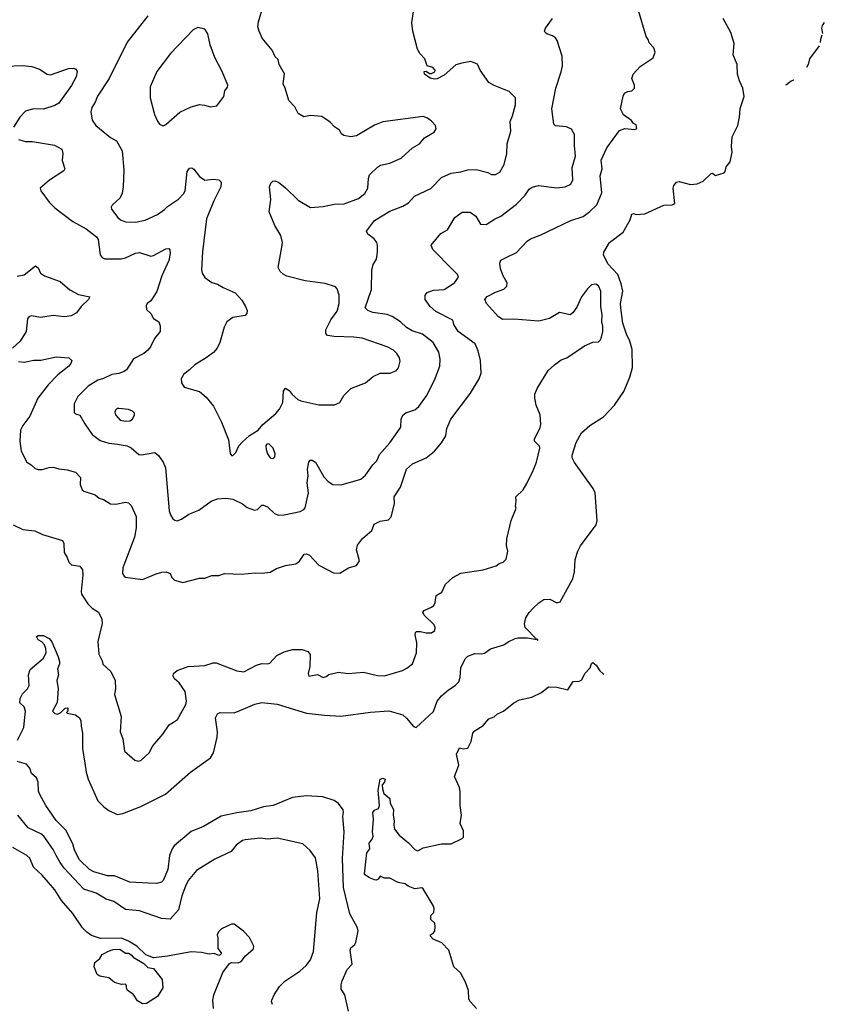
# Model space of a CAD drawing. Extents: x 1678431 to 1860718, y 384618 to 522882.
# Tile 394 of 473: x 1821223 to 1827008, y 437186 to 444267. Entities that reach past the tile are written whole.
import ezdxf

# ---------------------------------------------------------------- set-up
doc = ezdxf.new("R2010")
doc.units = 0

msp = doc.modelspace()

# ---------------------------------------------------------------- linework, layer by layer
at = {"layer": '0CON10XD'}
for points in [[(1821215, 443406), (1821265, 443391.4), (1821315, 443391.4), (1821472.5, 443365), (1821525, 443336.7), (1821533.8, 443305), (1821528.8, 443255), (1821546.7, 443195), (1821540.5, 443179.5), (1821438.3, 443111.7), (1821371.2, 443055), (1821376.2, 443035), (1821434.5, 442954.5), (1821475, 442914.2), (1821604.6, 442814.6), (1821701.7, 442761.7), (1821775.7, 442705.7), (1821787.1, 442687.1), (1821801.4, 442575), (1821816.6, 442556.6), (1821835, 442547.1), (1821953.2, 442546.8), (1821985, 442554.2), (1822055, 442587.5), (1822085, 442592.5), (1822165, 442565.8), (1822185, 442570.8), (1822275, 442620), (1822295, 442621.2), (1822302.3, 442612.3), (1822304.2, 442585), (1822294.4, 442535), (1822245.3, 442424.7), (1822208.1, 442311.9), (1822165, 442246.2), (1822140, 442225), (1822131.7, 442208.3), (1822133.9, 442183.9), (1822166.7, 442155), (1822185, 442117.5), (1822223, 442093), (1822233.3, 442065), (1822233.3, 442025), (1822193.3, 441975), (1822163.3, 441915), (1822145, 441890), (1822115, 441866.7), (1822042.3, 441827.7), (1821990.5, 441749.5), (1821975, 441736.2), (1821935, 441721.4), (1821885, 441714.4), (1821825, 441686.7), (1821784.6, 441675.4), (1821715, 441631.1), (1821642.2, 441557.8), (1821614.3, 441505), (1821615, 441442.5), (1821625, 441433.3), (1821655, 441423.8), (1821690.6, 441360.6), (1821745, 441283.1), (1821800.9, 441240.9), (1821865, 441221.1), (1821925.8, 441214.2), (1821995, 441202.5), (1822025, 441187.5), (1822080.3, 441140.3), (1822098.3, 441138.3), (1822195, 441153.8), (1822221.7, 441131.7), (1822255.4, 441085.4), (1822272.2, 441045), (1822298.8, 440735), (1822306.7, 440705), (1822325, 440676.7), (1822338.3, 440668.3), (1822355, 440664), (1822385.6, 440674.4), (1822440.3, 440709.7), (1822510.5, 440739.5), (1822600, 440805), (1822645, 440821.4), (1822705, 440825.6), (1822755, 440819.2), (1822824.2, 440784.2), (1822858, 440758), (1822910.5, 440740.5), (1822932.5, 440745), (1822963.9, 440776.1), (1822976.4, 440776.4), (1823005, 440763.3), (1823055, 440716.2), (1823085, 440704.3), (1823125, 440706.9), (1823239.1, 440730.9), (1823265, 440744.2), (1823275, 440756.7), (1823300, 440865), (1823290, 440935), (1823296.8, 440986.8), (1823292.2, 441035), (1823301.2, 441085), (1823311.2, 441098.8), (1823325, 441100), (1823350, 441085), (1823409.5, 440979.5), (1823442, 440945), (1823475, 440924.2), (1823535, 440922), (1823675, 440962.5), (1823709.3, 440990.7), (1823761.9, 441065), (1823791.9, 441095), (1823811.1, 441138.9), (1823885, 441224.2), (1823942.9, 441305), (1823962.4, 441337.6), (1823966.9, 441395), (1823976.7, 441423.3), (1824000.4, 441439.6), (1824065, 441460), (1824094, 441485), (1824147, 441563), (1824204.5, 441675.5), (1824244, 441774), (1824247.1, 441825), (1824235.7, 441875), (1824195.3, 441945.3), (1824118, 442005), (1824045, 442030), (1824005, 442052.2), (1823960, 442095), (1823902.2, 442132.2), (1823865, 442146.7), (1823761.7, 442161.7), (1823725.8, 442175.8), (1823707.5, 442195), (1823752.5, 442327.5), (1823754.2, 442465.8), (1823764.1, 442505.9), (1823788.8, 442545), (1823796.2, 442595), (1823796.2, 442645), (1823790, 442665), (1823770.9, 442690.9), (1823726.2, 442725), (1823716.7, 442745), (1823775, 442822), (1823885, 442889.2), (1823976.7, 442925), (1824019.1, 442950.9), (1824062.5, 442997.5), (1824178, 443052), (1824255, 443131.4), (1824325, 443164.3), (1824395, 443173.3), (1824445, 443187.5), (1824505, 443190), (1824588.3, 443168.3), (1824615, 443154.2), (1824645, 443152.5), (1824675, 443170), (1824705.7, 443225), (1824725.7, 443304.3), (1824727.5, 443375), (1824754.3, 443465), (1824748.6, 443535), (1824765.7, 443575), (1824786.7, 443655), (1824786.7, 443705), (1824741.2, 443751.2), (1824635, 443792.5), (1824595, 443816), (1824533.8, 443905), (1824515, 443946.7), (1824465.7, 443965.7), (1824402.5, 443955), (1824358, 443942), (1824275, 443869.2), (1824225, 443842.5), (1824205, 443838.8), (1824175, 443846.7), (1824133.8, 443875), (1824130, 443895), (1824145, 443896.7), (1824169.3, 443879.3), (1824185, 443879.2), (1824207, 443893), (1824210, 443905), (1824193.5, 443923.5), (1824152.5, 443935), (1824136, 443985), (1824100, 444025), (1824083.1, 444055), (1824049.1, 444185), (1824041.4, 444245), (1824054, 444325)], [(1821215, 441809.2), (1821255, 441802.9), (1821325, 441818.1), (1821375, 441818.9), (1821485, 441842.9), (1821576.1, 441836.1), (1821597, 441817), (1821591.2, 441795), (1821576.2, 441775), (1821497.9, 441712.1), (1821428.1, 441641.9), (1821354.6, 441545.4), (1821295.5, 441414.5), (1821245, 441348.8), (1821230, 441315), (1821224.2, 441235.8), (1821234.3, 441164.3), (1821274.5, 441084.5), (1821306.6, 441066.6), (1821335, 441040), (1821355, 441032.5), (1821385, 441032), (1821435, 441047.5), (1821465, 441048), (1821505, 441036.2), (1821565, 441030), (1821625, 441012), (1821661.2, 440975), (1821658.8, 440925), (1821664, 440904), (1821673.3, 440885), (1821685, 440876.7), (1821765, 440848.8), (1821795, 440826.7), (1821826.1, 440816.1), (1821875.9, 440785.9), (1821915, 440782.5), (1821985, 440796), (1822005, 440792), (1822024.3, 440774.3), (1822059.5, 440695), (1822061.7, 440611.7), (1822048.5, 440545), (1821964.3, 440325), (1821963, 440283), (1821973.3, 440265), (1821985, 440258.8), (1822105, 440240), (1822205, 440282), (1822245, 440294), (1822275.9, 440295.9), (1822303.9, 440283.9), (1822316.7, 440255), (1822335, 440236.7), (1822395, 440218.8), (1822515, 440250), (1822555, 440250), (1822605, 440268.8), (1822655, 440270), (1822696.4, 440283.6), (1822815, 440280), (1822915, 440288.8), (1822966.4, 440286.4), (1823023.6, 440293.6), (1823070.5, 440319.5), (1823135, 440340.8), (1823207.3, 440352.7), (1823235, 440372.5), (1823267.5, 440422.5), (1823285, 440426.2), (1823307, 440417), (1823374.4, 440344.4), (1823478.3, 440288.3), (1823525, 440287.5), (1823586.1, 440323.9), (1823645, 440342.5), (1823666.7, 440375), (1823644, 440455), (1823652.3, 440487.7), (1823686.7, 440535), (1823755.8, 440594.2), (1823772.3, 440637.7), (1823815, 440660), (1823875, 440670), (1823895, 440692.5), (1823917.8, 440785), (1823914.4, 440835), (1823960, 440905), (1824005, 441033.8), (1824047.9, 441072.1), (1824145, 441116), (1824205.5, 441164.5), (1824255.8, 441225), (1824287.5, 441275), (1824293.2, 441326.8), (1824322.9, 441395), (1824465, 441581.2), (1824525.8, 441685), (1824540, 441725), (1824535.5, 441815.5), (1824519.2, 441885), (1824498, 441935), (1824375.8, 442025), (1824343.3, 442075), (1824337.5, 442105), (1824215, 442168.6), (1824174.2, 442205), (1824138, 442255), (1824138, 442285), (1824153.3, 442305), (1824199.1, 442320.9), (1824275, 442326.9), (1824350, 442375), (1824378.6, 442415), (1824370, 442435), (1824335, 442471.5), (1824193.5, 442615), (1824181.4, 442645), (1824250, 442730), (1824298.8, 442755), (1824352, 442845), (1824405, 442882), (1824462.7, 442882.7), (1824503, 442853), (1824535.9, 442795.9), (1824576.8, 442793.2), (1824636.8, 442833.2), (1824682, 442855), (1824795, 442940), (1824857.1, 443005), (1824885, 443048.8), (1824907, 443063), (1824954.1, 443074.1), (1825085, 443056.9), (1825145, 443064.3), (1825185, 443084), (1825199.2, 443115), (1825194.4, 443205), (1825218.9, 443285), (1825211.3, 443361.3), (1825211.7, 443441.7), (1825189.7, 443479.7), (1825155, 443496), (1825075, 443503.3), (1825063.3, 443515), (1825049.4, 443625), (1825076.7, 443775), (1825117, 443893), (1825125.4, 443934.6), (1825122.5, 444005), (1825088.3, 444118.3), (1825075.9, 444135.9), (1825055, 444150), (1825012.5, 444165), (1825000, 444175), (1824997.5, 444185), (1825002.5, 444205), (1825055, 444276.7)], [(1821257.3, 439227.3), (1821265.7, 439295), (1821255.4, 439325.4), (1821224.4, 439355), (1821225.7, 439385), (1821242.4, 439417.6), (1821279.2, 439455), (1821290.9, 439479.1), (1821287.1, 439555), (1821297.3, 439592.7), (1821395.5, 439674.5), (1821414.2, 439715), (1821412, 439745), (1821401.4, 439771.4), (1821381.9, 439791.9), (1821355, 439807.5), (1821345, 439830), (1821355, 439837.5), (1821395, 439837.5), (1821435, 439817.5), (1821453.6, 439793.6), (1821500.8, 439685), (1821509.1, 439650.9), (1821509.4, 439635), (1821494.2, 439595), (1821502.5, 439555), (1821491.2, 439515), (1821498.8, 439455), (1821493, 439357), (1821460, 439295), (1821475, 439277.5), (1821495, 439272.5), (1821520, 439285), (1821550, 439315), (1821565, 439317.5), (1821570, 439315), (1821570, 439295), (1821560, 439285), (1821565, 439280), (1821625, 439268.8), (1821652, 439245), (1821662, 439225), (1821664, 439185), (1821675.8, 439135), (1821675.9, 439025.9), (1821691.1, 438921.1), (1821700, 438855), (1821715.5, 438805.5), (1821785, 438648.8), (1821828.8, 438605), (1821865, 438580), (1821925, 438552), (1821965, 438558.6), (1822095, 438609.4), (1822272.6, 438697.4), (1822451.2, 438855), (1822595, 438958), (1822615.8, 438995), (1822643.2, 439106.8), (1822645.5, 439145), (1822631.9, 439245), (1822644.2, 439275.8), (1822665, 439283.8), (1822765, 439282.5), (1822845.6, 439314.4), (1822914.5, 439345.5), (1822965, 439357.5), (1823074.2, 439344.2), (1823285, 439280.6), (1823415, 439264.2), (1823531.2, 439258.8), (1823745, 439286.9), (1823876.8, 439296.8), (1823977, 439267), (1824005, 439243.8), (1824055, 439183.3), (1824073, 439177), (1824198.3, 439291.7), (1824223.6, 439366.4), (1824255.7, 439405), (1824305, 439448.6), (1824355, 439477.5), (1824380, 439505), (1824389.2, 439535), (1824393.8, 439605), (1824425, 439670), (1824445, 439688.8), (1824495, 439708.8), (1824543.6, 439706.4), (1824565, 439711.2), (1824607.4, 439742.6), (1824705, 439770), (1824735, 439791.9), (1824785, 439815.7), (1824805, 439821.4), (1824875, 439821.2), (1824940, 439810), (1824948.3, 439801.7), (1824948.3, 439808.3), (1824940, 439810), (1824856.7, 439895), (1824852.3, 439922.3), (1824862, 439965), (1824885, 440003.3), (1824914, 440035), (1824955, 440074), (1824992.1, 440097.9), (1825035, 440100), (1825085, 440074), (1825108.8, 440081.2), (1825200.8, 440245), (1825212.9, 440295), (1825215.6, 440385), (1825235.6, 440445), (1825255, 440482), (1825368.2, 440635), (1825375.4, 440665.4), (1825360, 440865), (1825346, 440896), (1825211.4, 441081.4), (1825195.7, 441115), (1825195.6, 441135.6), (1825224.1, 441225.9), (1825263.1, 441296.9), (1825321.7, 441348.3), (1825420.3, 441409.7), (1825499.1, 441495), (1825566.6, 441593.4), (1825610, 441695), (1825628.5, 441765), (1825626.8, 441895), (1825610, 441955), (1825585, 442006), (1825558.8, 442085), (1825545.3, 442194.7), (1825542.2, 442225), (1825559.3, 442315), (1825548.1, 442368.1), (1825523.8, 442433.8), (1825451.1, 442511.1), (1825420, 442575), (1825423.3, 442595), (1825462.5, 442665), (1825561.7, 442738.3), (1825611.7, 442828.3), (1825625, 442867.5), (1825635, 442872.5), (1825655, 442866.7), (1825718.3, 442871.7), (1825855, 442932.5), (1825915, 442934.4), (1825933.8, 442945), (1825921.4, 443055), (1825925.8, 443075), (1825945, 443098), (1825965, 443104), (1826045, 443082.5), (1826095, 443086), (1826137.5, 443105), (1826195, 443160), (1826205, 443163.3), (1826226.4, 443146.4), (1826286.9, 443165), (1826296.4, 443175), (1826302, 443208), (1826331.2, 443245), (1826345.6, 443314.4), (1826341.9, 443355), (1826346.7, 443425), (1826387.3, 443505), (1826398.8, 443565), (1826401.9, 443628.1), (1826432.9, 443715), (1826422.5, 443775), (1826397.5, 443827.5), (1826384.4, 443875), (1826382, 443945), (1826353.3, 444015), (1826360.8, 444095), (1826335.8, 444175), (1826280.8, 444275)], [(1822145, 444294), (1821995.7, 444105), (1821865.6, 443845), (1821782.6, 443717.4), (1821766.3, 443673.7), (1821742, 443635), (1821734.2, 443605), (1821744.2, 443545), (1821771.2, 443505), (1821875, 443418.8), (1821918.8, 443395), (1821959.2, 443325), (1821972.5, 443185), (1821965.9, 443065.9), (1821960.3, 443019.7), (1821945.8, 442985), (1821887.7, 442932.3), (1821881.7, 442918.3), (1821884, 442905), (1821928, 442845), (1821948.7, 442828.7), (1821985, 442812.9), (1822055, 442811.4), (1822125, 442825.7), (1822215, 442867.1), (1822265, 442902), (1822285.6, 442924.4), (1822365, 442977.1), (1822400.8, 443015), (1822411.9, 443035), (1822428, 443175), (1822445, 443200), (1822461.7, 443201.7), (1822475, 443192.5), (1822515, 443140), (1822553.2, 443113.2), (1822615, 443120.8), (1822654.1, 443114.1), (1822665, 443106.2), (1822672, 443095), (1822670, 443065), (1822618.1, 442965), (1822565.8, 442835.8), (1822538, 442598), (1822529.5, 442469.5), (1822534.4, 442444.4), (1822553.2, 442413.2), (1822605, 442375.8), (1822645.5, 442365.5), (1822685, 442340), (1822772.4, 442302.4), (1822819.7, 442249.7), (1822847.5, 442205), (1822857.5, 442175), (1822856.2, 442155), (1822845, 442138.8), (1822755, 442125.7), (1822712, 442095), (1822693.1, 442055), (1822661.9, 441945), (1822644, 441905), (1822615.5, 441874.5), (1822564.5, 441835.5), (1822481.2, 441785), (1822445, 441748), (1822402.4, 441717.6), (1822384.3, 441685), (1822385.9, 441655.9), (1822405, 441623.3), (1822515, 441594), (1822565, 441552), (1822617.4, 441487.4), (1822673.6, 441373.6), (1822723.9, 441246.1), (1822736.1, 441146.1), (1822745, 441132.5), (1822755, 441133.3), (1822776, 441155), (1822798.9, 441201.1), (1822822.4, 441227.6), (1822875, 441276), (1822936.7, 441315), (1822972, 441355), (1823065.8, 441434.2), (1823091.1, 441465), (1823115.6, 441515), (1823120, 441595), (1823135, 441617.5), (1823161.2, 441601.2), (1823181.1, 441571.1), (1823222.5, 441535), (1823243.3, 441525), (1823375, 441496.7), (1823486.4, 441496.4), (1823525, 441513.3), (1823554.6, 441565.4), (1823603.3, 441615), (1823708.8, 441655), (1823765, 441700.6), (1823815.6, 441725.6), (1823885.7, 441724.3), (1823933.3, 441745), (1823945.8, 441764.2), (1823958.6, 441811.4), (1823952.9, 441835), (1823935, 441866), (1823909.8, 441889.8), (1823865, 441914.2), (1823685, 441975.5), (1823626.6, 441983.4), (1823485, 441988), (1823435, 441996.7), (1823425, 442010), (1823424.2, 442035.8), (1823460.7, 442109.3), (1823505, 442171.2), (1823520.6, 442225), (1823521.2, 442285), (1823505, 442332.5), (1823492.5, 442345), (1823419.1, 442369.1), (1823275, 442389.2), (1823142.7, 442422.7), (1823117, 442437), (1823095.7, 442455.7), (1823081.9, 442485), (1823108.2, 442631.8), (1823113.5, 442665), (1823101.1, 442715), (1823056.6, 442786.6), (1823017.1, 442885), (1823028.8, 442975), (1823020, 443065), (1823029.3, 443090.7), (1823042.5, 443105), (1823057.7, 443107.7), (1823085, 443098), (1823135, 443058), (1823225, 442968), (1823315, 442917.1), (1823405, 442922.5), (1823485, 442939.5), (1823556.2, 442943.8), (1823658.9, 442981.1), (1823703.7, 443016.3), (1823725.5, 443055), (1823730.6, 443125), (1823738.7, 443151.3), (1823794.5, 443205.5), (1823818.3, 443221.7), (1823885, 443235.8), (1823965, 443270), (1824046.2, 443345), (1824096.8, 443373.2), (1824133.3, 443416.7), (1824202.7, 443457.3), (1824217.7, 443482.3), (1824213.8, 443505), (1824185, 443538), (1824155, 443559.2), (1824125, 443570), (1823835, 443532.9), (1823775, 443509.2), (1823645, 443432.5), (1823605, 443424.2), (1823553.9, 443433.9), (1823537, 443447), (1823523, 443473), (1823487, 443497), (1823455, 443530), (1823395, 443570), (1823315, 443577.5), (1823265, 443567.5), (1823225, 443592.5), (1823200.7, 443640.7), (1823157.5, 443685), (1823132.5, 443775), (1823117.5, 443805), (1823127, 443877), (1823087.5, 443945), (1823081.7, 443981.7), (1823060.7, 444000.7), (1823038.3, 444048.3), (1822966.7, 444135), (1822943.8, 444185), (1822936.2, 444215), (1822939.3, 444250.7), (1822963.3, 444333.3)], [(1822330, 439215), (1822356.7, 439235), (1822417.9, 439342.1), (1822422.9, 439365), (1822412.5, 439435), (1822368.9, 439498.9), (1822335, 439526.7), (1822326, 439545), (1822328.8, 439565), (1822354.4, 439585.6), (1822435.5, 439614.5), (1822555, 439621.9), (1822615, 439640.8), (1822635, 439641.4), (1822784.6, 439584.6), (1822835, 439576.5), (1822925, 439624.4), (1822965, 439636.7), (1823005, 439634.4), (1823020.5, 439639.5), (1823072.5, 439695), (1823125, 439721.1), (1823185, 439737.8), (1823255, 439738.1), (1823295, 439722), (1823311.2, 439701.2), (1823310, 439615), (1823296.2, 439565), (1823302.5, 439545), (1823365, 439557.5), (1823405, 439536), (1823426.4, 439543.6), (1823445, 439556.7), (1823515, 439575.6), (1823585, 439565.6), (1823695, 439575.6), (1823795, 439549.5), (1823845, 439547.3), (1823975, 439587.1), (1824007.2, 439602.8), (1824048, 439635), (1824075.6, 439714.4), (1824078.1, 439785), (1824065.9, 439844.1), (1824069.5, 439860.5), (1824075, 439866), (1824105, 439867.5), (1824145, 439857.5), (1824185, 439858), (1824208, 439875), (1824210.8, 439895), (1824204.2, 439915), (1824131.2, 439985), (1824122.5, 440005), (1824131.7, 440018.3), (1824185, 440041.2), (1824200, 440055), (1824210, 440075), (1824217.5, 440125), (1824259.3, 440150.7), (1824285, 440207.5), (1824337.5, 440255), (1824395, 440286.2), (1824555, 440310), (1824648.3, 440338.3), (1824670, 440355), (1824700, 440365), (1824721.7, 440388.3), (1824733.3, 440445), (1824723.8, 440485), (1824726.4, 440533.6), (1824756.7, 440665), (1824792.5, 440755), (1824787.5, 440765), (1824793.3, 440805), (1824790, 440835), (1824843.3, 440885), (1824869.5, 440930.5), (1824915.6, 441024.4), (1824938, 441085), (1824962.5, 441185), (1824959.3, 441199.3), (1824923.3, 441235), (1824925, 441250), (1824965.8, 441334.2), (1824968.8, 441355), (1824964, 441425), (1824935.8, 441495), (1824926, 441545), (1824928, 441575), (1824944, 441615), (1825023.8, 441745), (1825067.5, 441785), (1825115, 441820), (1825156.7, 441835), (1825285, 441922), (1825345, 441947.5), (1825385, 441950), (1825400, 441965), (1825407, 441983), (1825416.7, 442025), (1825416.1, 442063.9), (1825408, 442095), (1825411.2, 442145), (1825400.6, 442205), (1825401.1, 442315), (1825385, 442352), (1825365, 442364), (1825335, 442359.2), (1825305, 442332), (1825261.4, 442275), (1825229.7, 442200.3), (1825201.2, 442158.8), (1825180, 442145), (1825105, 442160), (1825031.7, 442118.3), (1824955, 442097.9), (1824775, 442113.9), (1824695, 442111.8), (1824663.4, 442133.4), (1824578.6, 442225), (1824568, 442255), (1824583.4, 442276.6), (1824645, 442308.5), (1824705, 442330), (1824725, 442350), (1824726.9, 442375), (1824698.1, 442425), (1824680, 442475), (1824674, 442515), (1824681.7, 442538.3), (1824715, 442554.3), (1824795, 442592.5), (1824871.2, 442675), (1824895, 442692), (1824965, 442717.5), (1825185, 442821.9), (1825275, 442850.6), (1825323.4, 442886.6), (1825372.1, 442935), (1825408.2, 443021.8), (1825396.9, 443145), (1825410, 443195), (1825403.3, 443256.7), (1825444.2, 443345), (1825535, 443471.2), (1825575, 443483.3), (1825645, 443477.5), (1825660, 443485), (1825655, 443510), (1825635, 443520), (1825623, 443543), (1825565, 443582.5), (1825543.3, 443625), (1825562.3, 443717.7), (1825572.3, 443737.7), (1825595, 443750), (1825623.6, 443756.4), (1825642.5, 443775), (1825642.5, 443795), (1825623.3, 443845), (1825633.3, 443875), (1825685, 443930), (1825777.7, 443992.3), (1825793, 444033), (1825783.3, 444065), (1825749.5, 444099.5), (1825741.2, 444125), (1825726.1, 444146.1), (1825672.6, 444332.6)], [(1822255, 443502.5), (1822275, 443513.3), (1822375, 443600.8), (1822455, 443641.1), (1822515.9, 443655.9), (1822552.7, 443652.7), (1822595, 443640), (1822641.7, 443648.3), (1822691.2, 443715), (1822697.5, 443755), (1822718.3, 443781.7), (1822720, 443795), (1822678.6, 443895), (1822625.3, 443995.3), (1822592.2, 444085), (1822575.8, 444165.8), (1822555, 444200), (1822505, 444210), (1822470, 444195), (1822306.2, 444025), (1822208.8, 443895), (1822160.8, 443785), (1822161.2, 443705), (1822192, 443585), (1822215, 443537.5), (1822227.5, 443515), (1822255, 443502.5)], [(1827008, 444245.7), (1826993.2, 444225), (1826987.3, 444205), (1826993.9, 444167.5)], [(1826990.9, 444155.4), (1826980, 444125), (1826977.8, 444102.3)], [(1826971.9, 444078.5), (1826902, 443985), (1826892.5, 443945), (1826880, 443924.2)], [(1821117.7, 443932.3), (1821245, 443937.1), (1821310.3, 443930.3), (1821365, 443910), (1821420, 443875), (1821445, 443869.4), (1821575, 443915.6), (1821607.5, 443917.5), (1821630, 443910), (1821636.2, 443895), (1821628.9, 443855), (1821595.9, 443794.1), (1821505, 443666.9), (1821475, 443649.5), (1821395, 443623.5), (1821323.2, 443626.8), (1821265, 443609.2), (1821224, 443565), (1821178.8, 443495)], [(1826788.5, 443832.9), (1826786.9, 443832.2), (1826770, 443825), (1826735.2, 443798.9), (1826729.7, 443795.4)], [(1821205, 442421.4), (1821255, 442431.9), (1821336.4, 442496.4), (1821355, 442482.5), (1821373.3, 442445), (1821402.5, 442425), (1821515, 442383.3), (1821583.8, 442325), (1821645, 442290.6), (1821727.5, 442275), (1821718.8, 442255), (1821664.3, 442205), (1821630.7, 442159.3), (1821593.1, 442136.9), (1821545, 442129.1), (1821465, 442139.5), (1821375, 442125.3), (1821305, 442136.7), (1821289.7, 442130.3), (1821280, 442115), (1821270, 442025), (1821225.5, 441955), (1821170.8, 441905)], [(1821985, 441379.2), (1822015, 441382.5), (1822033.8, 441395), (1822048.8, 441425), (1822048.3, 441438.3), (1822035, 441451.2), (1822005, 441462.5), (1821935, 441471.2), (1821925, 441471.2), (1821911.2, 441458.8), (1821906.2, 441445), (1821911.2, 441425), (1821945, 441388), (1821985, 441379.2)], [(1823045, 441110), (1823057.3, 441122.7), (1823060, 441145), (1823045.8, 441185), (1823015, 441216.2), (1823000, 441215), (1822993.8, 441205), (1822994.1, 441175.9), (1823003.8, 441145), (1823025, 441116.7), (1823045, 441110)], [(1821176.7, 440635), (1821245, 440601.2), (1821331.2, 440591.2), (1821387.5, 440565), (1821530.5, 440520.5), (1821540.8, 440500.8), (1821544, 440435), (1821565, 440400), (1821577.1, 440365), (1821595, 440347.1), (1821656.2, 440336.2), (1821675, 440310), (1821677.1, 440275), (1821665.6, 440155), (1821668.5, 440135), (1821714.2, 440065), (1821745, 440034.3), (1821788.6, 440005), (1821814.3, 439955), (1821815.6, 439925), (1821784.2, 439795), (1821793.3, 439705), (1821816.4, 439656.4), (1821821.7, 439631.7), (1821879.4, 439579.4), (1821910, 439515), (1821912, 439455), (1821904.2, 439415), (1821952.9, 439255), (1821945.8, 439145), (1821964.3, 439094.3), (1821976.2, 439006.2), (1822051.7, 438941.7), (1822075, 438933.3), (1822095, 438938.8), (1822155, 438993.3), (1822181.2, 439045), (1822251.7, 439128.3), (1822298.8, 439195), (1822330, 439215)], [(1824507.5, 437155), (1824461.2, 437205), (1824452.3, 437222.3), (1824450, 437285), (1824428, 437345), (1824391.3, 437411.3), (1824345.6, 437455.6), (1824308.8, 437575), (1824257.3, 437627.3), (1824195, 437653.3), (1824177.5, 437675), (1824177.5, 437685), (1824199.3, 437700.7), (1824207.5, 437715), (1824210, 437745), (1824208.3, 437768.3), (1824180, 437795), (1824180, 437825), (1824200, 437845), (1824202.5, 437875), (1824195.9, 437895.9), (1824125, 438016.7), (1824115, 438023.3), (1824065, 438016.7), (1824016.4, 438036.4), (1823995, 438052.5), (1823945, 438062.5), (1823885, 438092.5), (1823845, 438092.5), (1823815, 438107.5), (1823800, 438085), (1823785, 438077.5), (1823775, 438080), (1823737.5, 438095), (1823706.1, 438116.1), (1823702, 438125), (1823720, 438275), (1823740, 438305), (1823736.7, 438345), (1823757.5, 438372.5), (1823763.8, 438395), (1823758.8, 438425), (1823766, 438515), (1823763.1, 438565), (1823775, 438581.2), (1823802.5, 438595), (1823810, 438615), (1823800, 438725), (1823814, 438806), (1823835, 438812.5), (1823850, 438805), (1823846.7, 438783.3), (1823830, 438765), (1823832.5, 438735), (1823841.7, 438701.7), (1823883.3, 438665), (1823887.5, 438635), (1823911.2, 438585), (1823908.8, 438545), (1823916, 438505), (1823912, 438475), (1823918.8, 438445), (1823952.3, 438402.3), (1824017.7, 438347.7), (1824067, 438297), (1824085, 438290), (1824125, 438311.2), (1824255, 438338.8), (1824325, 438340), (1824405, 438377.5), (1824413, 438387), (1824413, 438433), (1824388.8, 438485), (1824398.8, 438545), (1824390, 438615), (1824390.8, 438715), (1824384, 438745), (1824350, 438825), (1824380, 438905), (1824363.3, 438985), (1824385, 439030), (1824415, 439023.3), (1824445, 439028.8), (1824468, 439075), (1824481.2, 439135), (1824490.5, 439149.5), (1824555, 439190), (1824595, 439240), (1824635, 439252.5), (1824657.5, 439275), (1824702.5, 439295), (1824777, 439353), (1824817.5, 439375), (1824905.5, 439394.5), (1824975, 439428.6), (1825025, 439468.8), (1825085.8, 439465.8), (1825165, 439447.5), (1825202.5, 439507.5), (1825245, 439508.8), (1825265, 439520), (1825286.2, 439565), (1825324.1, 439605.9), (1825335, 439637.5), (1825345, 439643.3), (1825368.8, 439625), (1825393.3, 439585), (1825415.9, 439565.9), (1825422.8, 439559)], [(1821207.5, 439085), (1821253, 439177), (1821257.3, 439227.3)], [(1823586.6, 437136.6), (1823560.8, 437255), (1823534.2, 437295), (1823534.3, 437325), (1823540.6, 437355), (1823578, 437435), (1823612.5, 437475), (1823598.8, 437575), (1823605, 437592.5), (1823632.5, 437615), (1823639.5, 437630.5), (1823657.5, 437715), (1823652.5, 437735), (1823597.6, 437837.6), (1823552.3, 438025), (1823544.6, 438235), (1823555.5, 438425), (1823545.8, 438535.8), (1823551.9, 438565), (1823547.8, 438585), (1823515, 438630), (1823485, 438651.9), (1823401.7, 438678.3), (1823285, 438684.2), (1823185, 438674.2), (1823045.4, 438614.6), (1822975, 438605.6), (1822885, 438576.2), (1822785, 438563.8), (1822670.7, 438539.3), (1822545, 438464.3), (1822455, 438428.9), (1822334.3, 438325), (1822318.9, 438305), (1822299.4, 438255), (1822287.1, 438155), (1822255, 438076), (1822243.8, 438065), (1822206.3, 438053.7), (1822147.1, 438057.1), (1822015, 438065.4), (1821905, 438110.9), (1821855, 438110), (1821755, 438138.7), (1821724.8, 438154.8), (1821653.7, 438223.7), (1821616, 438295), (1821605, 438340.8), (1821555, 438438), (1821485, 438507.5), (1821411.9, 438615), (1821368.1, 438695), (1821359.3, 438719.3), (1821355.5, 438784.5), (1821343.9, 438813.9), (1821306.9, 438845), (1821296.2, 438885), (1821271.7, 438911.7), (1821205, 438932.5)], [(1823040, 437185), (1823033.3, 437205), (1823036.7, 437215), (1823053.8, 437255), (1823092, 437315), (1823128.3, 437351.7), (1823236.6, 437423.4), (1823283.8, 437465), (1823314, 437505), (1823335.6, 437564.4), (1823359.5, 437845), (1823380, 437945), (1823366.5, 438145), (1823350.3, 438240.3), (1823312.1, 438292.1), (1823259.1, 438339.1), (1823075, 438380.6), (1823005, 438372.7), (1822955, 438380), (1822845, 438369.4), (1822825, 438362.9), (1822780.5, 438329.5), (1822742.5, 438285), (1822625, 438230.8), (1822495, 438149.2), (1822435, 438075.8), (1822414.7, 438035.3), (1822388.2, 437965), (1822365, 437866.2), (1822305, 437798.8), (1822243.6, 437803.6), (1822085, 437859.2), (1821985, 437866.7), (1821898.8, 437925), (1821845, 437942.9), (1821773.8, 437985), (1821685, 438013.3), (1821543.7, 438163.7), (1821513.2, 438205), (1821486.4, 438256.4), (1821465, 438300), (1821396.4, 438395), (1821375, 438411.1), (1821284, 438454), (1821209.6, 438545)], [(1822615.8, 437155), (1822612.5, 437215), (1822620, 437255), (1822683.3, 437415), (1822730.7, 437479.3), (1822747, 437487), (1822795, 437483.3), (1822815, 437493.3), (1822846.1, 437533.9), (1822903.3, 437585), (1822907.5, 437605), (1822876.4, 437666.4), (1822831.7, 437711.7), (1822765, 437762.5), (1822745, 437762.5), (1822675, 437727.5), (1822653.6, 437706.4), (1822642.5, 437685), (1822647.5, 437665), (1822647, 437587), (1822672.5, 437555), (1822670, 437545), (1822655, 437537.5), (1822621.7, 437551.7), (1822585, 437546.7), (1822529.5, 437559.5), (1822455, 437563.8), (1822285, 437532), (1822185, 437520), (1822131.2, 437541.2), (1822064.4, 437604.4), (1822005, 437640.6), (1821955, 437662.5), (1821805, 437659.5), (1821740.2, 437680.2), (1821704.7, 437704.7), (1821674.6, 437734.6), (1821605, 437840), (1821522.8, 437932.8), (1821475, 438009.2), (1821384.3, 438115), (1821322.4, 438172.4), (1821295, 438238), (1821275.4, 438255.4), (1821174.7, 438314.7)], [(1822105, 437190), (1822070.5, 437210.5), (1822039.7, 437259.7), (1821997.5, 437285), (1821990, 437305), (1821991.7, 437321.7), (1821985, 437330), (1821955, 437327.5), (1821905, 437343.3), (1821865, 437376.7), (1821798.3, 437388.3), (1821780.7, 437400.7), (1821757.5, 437455), (1821763.6, 437486.4), (1821800, 437515), (1821817, 437543), (1821861.7, 437568.3), (1821895, 437580), (1821943, 437583), (1821985, 437552.5), (1822005, 437552.5), (1822025, 437542.5), (1822040, 437525), (1822115, 437480), (1822145, 437450), (1822185, 437442.5), (1822247.5, 437365), (1822252.5, 437305), (1822215, 437242.5), (1822135, 437192.5), (1822105, 437190)]]:
    msp.add_lwpolyline(points, dxfattribs=at)

doc.saveas('drawing.dxf')
